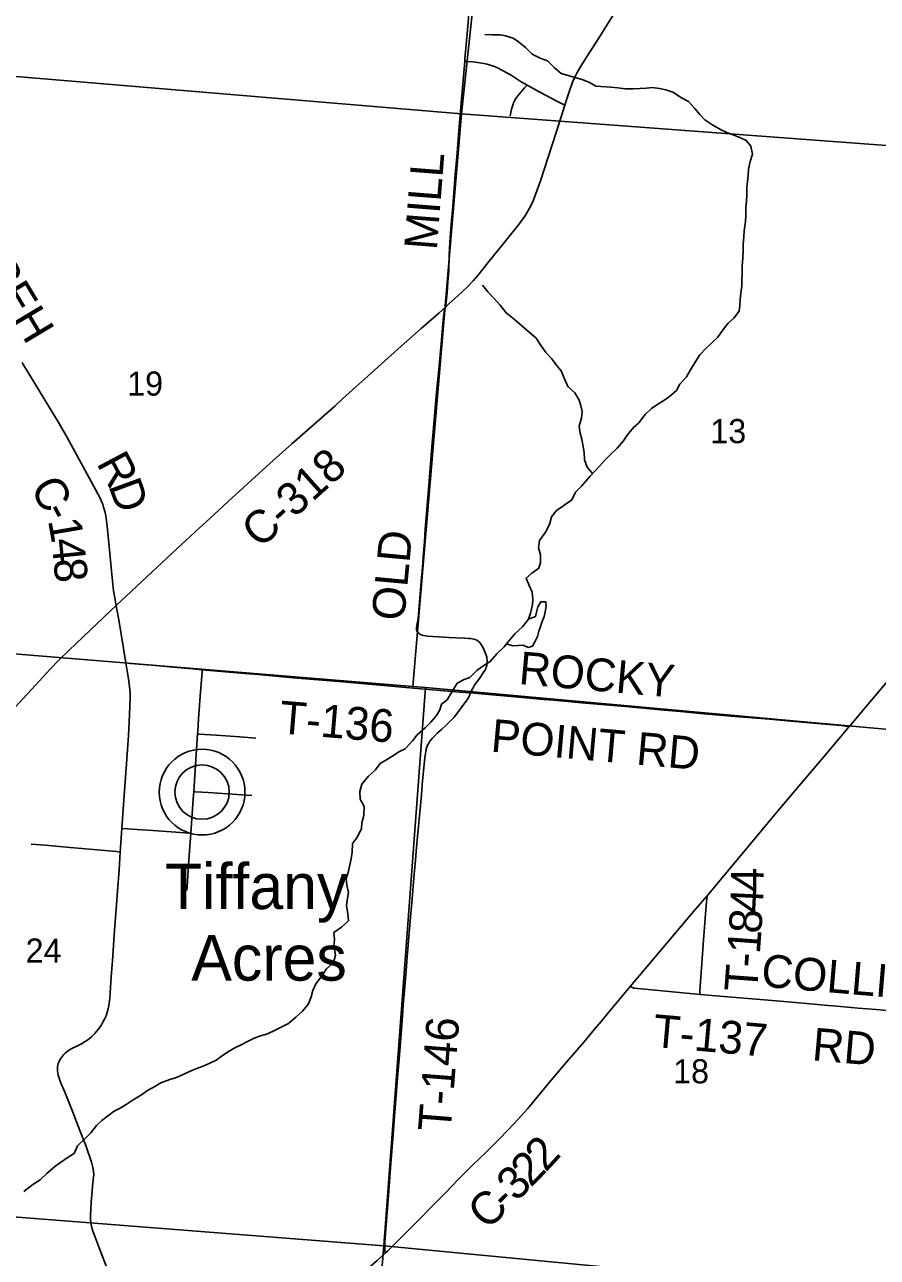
# Model space of a CAD drawing. Extents: x 0 to 1134, y 0 to 440.
# Drawn here: x 432.1 to 476.5, y 91.6 to 155.8 of the extents above; entities that cross this region are included whole.
import ezdxf

# ---------------------------------------------------------------- set-up
doc = ezdxf.new("R2010")
doc.units = 0
for name, color, linetype in [('GM_X_County_Road', 7, 'Continuous'), ('GM_X_County_Road_Text', 7, 'Continuous'), ('GM_X_Minor_Lake', 7, 'Continuous'), ('GM_X_Minor_River', 7, 'Continuous'), ('GM_X_Section', 7, 'Continuous'), ('GM_X_Section_Text', 7, 'Continuous'), ('GM_X_Township_Road', 7, 'Continuous'), ('GM_X_Township_Road_Text', 7, 'Continuous'), ('GM_X_Unincorporated', 7, 'Continuous'), ('GM_X_Unincorporated_Location', 7, 'Continuous'), ('GM_X_Unincorporated_Text', 7, 'Continuous')]:
    doc.layers.add(name, color=color, linetype=linetype)

msp = doc.modelspace()

# ---------------------------------------------------------------- linework, layer by layer
at = {"layer": 'GM_X_County_Road'}
for points in [[(460.184, 151.614), (460.254, 151.836), (460.459, 152.456), (460.588, 152.807), (460.702, 153.064), (460.831, 153.314), (461.021, 153.637), (461.468, 154.347), (461.971, 155.132), (462.669, 156.234), (463.463, 157.497), (464.508, 159.153), (464.86, 159.702), (465.223, 160.263)], [(453.963, 141.097), (454.127, 141.242), (454.819, 141.865), (455.152, 142.189), (455.405, 142.461), (455.645, 142.745), (456.169, 143.4), (456.993, 144.412), (457.694, 145.284), (457.976, 145.654), (458.134, 145.882), (458.279, 146.119), (458.408, 146.365), (458.524, 146.618), (458.661, 146.963), (458.909, 147.666), (459.318, 148.905), (459.748, 150.236), (460.184, 151.614)], [(436.818, 125.553), (437.622, 126.301), (439.992, 128.531), (440.458, 128.963), (441.141, 129.595), (441.691, 130.097), (442.653, 130.977), (443.858, 132.078), (444.999, 133.102), (445.97, 133.971), (446.944, 134.832), (448.197, 135.945), (448.611, 136.321), (449.303, 136.945), (449.924, 137.507), (451.664, 139.056), (452.708, 139.986), (453.616, 140.787), (453.963, 141.097)], [(436.818, 125.553), (436.765, 125.833), (436.743, 125.96), (436.714, 126.139), (436.69, 126.328), (436.549, 127.718), (436.441, 128.831), (436.356, 129.667), (436.292, 130.13), (436.239, 130.406), (436.167, 130.678), (436.119, 130.83), (436.074, 130.945), (436, 131.117), (435.874, 131.369), (435.516, 132.023), (435.204, 132.594), (434.265, 134.311), (433.85, 135.041), (433.566, 135.523), (433.077, 136.317), (432.592, 137.112), (431.962, 138.148), (431.92, 138.215)], [(474.982, 119.252), (475.874, 120.31), (477.076, 121.736), (478.456, 123.377), (479.485, 124.582), (480.449, 125.721), (481.294, 126.716), (482.442, 128.065), (483.054, 128.768), (483.37, 129.109), (483.54, 129.279)], [(430.92, 119.566), (432.622, 121.419), (433.379, 122.243), (433.831, 122.714), (434.366, 123.234), (435.448, 124.26), (436.53, 125.286), (436.818, 125.553)], [(437.332, 122.569), (436.953, 124.816), (436.855, 125.349), (436.818, 125.553)], [(437.119, 113.95), (437.192, 114.96), (437.347, 117.1), (437.455, 118.776), (437.513, 119.895), (437.547, 120.734), (437.542, 121.016), (437.501, 121.482), (437.451, 121.853), (437.332, 122.569)], [(467.586, 110.453), (468.195, 111.174), (470.528, 113.963), (471.486, 115.107), (473.652, 117.671), (474.913, 119.168), (474.982, 119.252)], [(437.036, 112.728), (437.084, 113.472), (437.119, 113.95)], [(436.4, 90.904), (435.935, 92.125), (435.673, 92.819), (435.608, 92.99), (435.553, 93.164), (435.532, 93.253), (435.511, 93.342), (435.495, 93.427), (435.481, 93.611), (435.482, 93.794), (435.521, 94.495), (435.564, 95.072), (435.586, 95.326), (435.648, 95.835), (435.65, 95.93), (435.636, 96.119), (435.607, 96.304), (435.541, 96.575), (435.456, 96.841), (435.332, 97.191), (435.234, 97.45), (434.937, 98.234), (434.533, 99.278), (434.14, 100.226), (433.928, 100.742), (433.848, 100.957), (433.801, 101.11), (433.779, 101.219), (433.761, 101.36), (433.761, 101.458), (433.768, 101.542), (433.783, 101.629), (433.808, 101.712), (433.841, 101.796), (433.873, 101.868), (433.924, 101.955), (433.975, 102.028), (434.033, 102.101), (434.102, 102.188), (434.171, 102.257), (434.247, 102.322), (434.338, 102.391), (434.472, 102.478), (434.588, 102.543), (434.773, 102.627), (435.016, 102.746), (435.212, 102.859), (435.35, 102.944), (435.42, 103.001), (435.559, 103.124), (435.691, 103.258), (435.874, 103.474), (436.037, 103.704), (436.133, 103.866), (436.218, 104.034), (436.291, 104.208), (436.352, 104.386), (436.4, 104.568), (436.452, 104.845), (436.483, 105.124), (436.568, 106.239), (436.63, 107.076), (436.734, 108.658), (436.821, 109.758), (436.89, 110.682), (436.976, 111.796), (437.036, 112.728)], [(463.589, 105.724), (464.64, 106.977), (466.992, 109.749), (467.586, 110.453)], [(450.828, 91.838), (450.967, 91.964), (451.303, 92.288), (452.35, 93.351), (453.478, 94.498), (453.989, 95.008), (454.631, 95.683), (454.958, 96.015), (455.358, 96.405), (456.077, 97.1), (456.724, 97.744), (457.242, 98.277), (457.751, 98.829), (458.246, 99.373), (459.477, 100.844), (460.257, 101.771), (461.168, 102.832), (461.725, 103.5), (462.069, 103.901), (462.546, 104.474), (463.502, 105.619), (463.589, 105.724)], [(440.787, 85.468), (440.894, 85.511), (441.585, 85.793), (442.013, 85.983), (442.347, 86.15), (442.837, 86.422), (443.402, 86.749), (444.525, 87.414), (445.409, 87.933), (446.06, 88.296), (446.637, 88.599), (447.05, 88.816), (447.374, 89.004), (447.687, 89.208), (447.991, 89.427), (448.386, 89.726), (448.885, 90.144), (449.263, 90.463), (449.502, 90.669), (449.716, 90.849), (450.416, 91.463), (450.828, 91.838)]]:
    msp.add_lwpolyline(points, dxfattribs=at)
at = {"layer": 'GM_X_Minor_Lake'}
for points in [[(457.135, 123.573), (457.473, 123.468), (457.746, 123.476), (458.007, 123.495), (458.266, 123.378), (458.493, 123.444), (458.633, 123.704), (458.761, 123.952), (458.832, 124.224), (458.914, 124.473), (459.008, 124.722), (459.102, 124.994), (459.162, 125.232), (459.211, 125.515), (459.191, 125.754), (458.93, 125.757), (458.768, 125.487), (458.697, 125.215), (458.649, 124.988), (458.296, 124.856)], [(458.296, 124.856), (457.973, 124.45), (457.572, 124.092), (457.135, 123.573)]]:
    msp.add_lwpolyline(points, dxfattribs=at)
at = {"layer": 'GM_X_Minor_River'}
for points in [[(461.802, 152.59), (461.465, 152.788), (461.091, 152.94), (460.693, 153.048), (460.398, 153.131), (459.989, 153.25), (459.628, 153.561), (459.279, 153.907), (458.894, 154.06), (458.475, 154.258), (458.137, 154.604), (457.776, 154.904), (457.482, 155.101), (457.096, 155.22), (456.812, 155.269), (456.402, 155.273), (456.014, 155.278)], [(461.494, 132.286), (461.986, 132.817), (462.261, 133.134), (462.546, 133.405), (462.912, 133.743), (463.233, 134.139), (463.428, 134.433), (463.749, 134.829), (464.034, 135.077), (464.355, 135.507), (464.687, 135.811), (464.972, 136.003), (465.337, 136.227), (465.633, 136.441), (465.999, 136.757), (466.171, 137.086), (466.515, 137.459), (466.722, 137.821), (466.963, 138.229), (467.216, 138.614), (467.536, 138.964), (467.822, 139.212), (468.142, 139.528), (468.417, 139.935), (468.692, 140.263), (468.977, 140.511), (469.264, 140.885), (469.3, 141.18), (469.314, 141.487), (469.35, 141.828), (469.398, 142.18), (469.401, 142.521), (469.415, 142.817), (469.418, 143.249), (469.443, 143.647), (469.469, 144.034), (469.472, 144.375), (469.497, 144.75), (469.522, 145.068), (469.583, 145.557), (469.608, 145.852), (469.611, 146.273), (469.636, 146.569), (469.661, 146.978), (469.664, 147.319), (469.689, 147.637), (469.725, 147.944), (469.739, 148.274), (469.833, 148.671), (469.949, 149.057), (469.873, 149.467), (469.625, 149.765), (469.331, 149.904), (469.026, 150.02), (468.619, 150.182), (468.313, 150.32), (467.884, 150.574), (467.477, 150.838), (467.218, 151.125), (466.948, 151.434), (466.622, 151.789), (466.249, 151.996), (465.797, 152.284), (465.446, 152.412), (465.106, 152.482), (464.721, 152.519), (464.425, 152.499), (464.108, 152.467), (463.733, 152.458), (463.324, 152.461), (462.939, 152.51), (462.576, 152.546), (461.802, 152.59)], [(461.625, 132.427), (461.343, 132.755), (461.211, 133.144), (461.193, 133.531), (461.14, 133.828), (461.065, 134.227), (460.978, 134.525), (460.925, 134.901), (461.056, 135.31), (461.083, 135.662), (461.007, 135.959), (460.919, 136.245), (460.707, 136.623), (460.335, 136.969), (460.158, 137.359), (459.981, 137.782), (459.734, 138.093), (459.51, 138.403), (459.184, 138.737), (458.915, 139.139), (458.68, 139.483), (457.936, 140.118), (457.564, 140.442), (457.123, 140.789), (456.821, 141.202), (456.483, 141.559), (456.168, 141.893), (455.899, 142.238)], [(459.749, 130.499), (460.137, 130.767), (460.538, 131.058), (460.736, 131.453), (461.057, 131.779), (461.494, 132.286)], [(438.146, 100.093), (438.455, 100.316), (438.832, 100.516), (439.152, 100.717), (439.607, 100.882), (439.914, 100.969), (440.302, 101.146), (440.633, 101.302), (440.975, 101.434), (441.351, 101.588), (441.704, 101.732), (442.024, 101.887), (442.413, 102.178), (442.756, 102.401), (443.041, 102.557), (443.36, 102.701), (443.657, 102.856), (443.977, 103.023), (444.284, 103.144), (444.694, 103.264), (445.093, 103.452), (445.447, 103.63), (445.789, 103.808), (446.179, 104.133), (446.523, 104.435), (446.834, 104.818), (446.974, 105.192), (447.058, 105.52), (447.221, 105.871), (447.509, 106.242), (447.763, 106.648), (448.142, 106.985), (448.237, 107.359), (448.152, 107.826), (448.19, 108.166), (448.161, 108.542), (448.561, 108.81), (448.917, 109.147), (448.876, 109.534), (448.813, 109.921), (448.851, 110.227), (448.924, 110.624), (448.826, 111), (448.797, 111.353), (448.891, 111.67), (448.987, 112.067), (449.059, 112.373), (449.108, 112.714), (449.125, 113.168), (449.39, 113.517), (449.6, 113.947), (449.603, 114.242), (449.722, 114.627), (449.739, 115.093), (449.517, 115.482), (449.51, 115.88), (449.606, 116.254), (449.939, 116.659), (450.329, 117.007), (450.56, 117.334), (450.857, 117.501), (451.177, 117.701), (451.577, 117.958), (451.862, 118.102), (452.264, 118.529), (452.495, 118.833), (452.908, 119.192), (453.206, 119.484), (453.494, 119.833), (453.667, 120.126), (453.762, 120.421), (454.048, 120.645), (454.28, 121.04), (454.569, 121.514), (454.934, 121.702), (455.23, 121.812), (455.598, 122.172), (455.907, 122.395), (456.295, 122.641), (456.64, 123.046), (457.019, 123.416), (457.135, 123.573), (457.572, 124.092), (457.973, 124.45), (458.296, 124.856), (458.401, 125.161), (458.497, 125.604), (458.513, 125.899), (458.472, 126.263), (458.317, 126.595), (458.163, 126.983), (458.461, 127.252), (458.827, 127.498), (458.922, 127.804), (458.915, 128.202), (458.818, 128.567), (458.868, 128.941), (459.179, 129.381), (459.377, 129.776), (459.495, 130.184), (459.749, 130.499)], [(432.017, 95.063), (432.476, 95.422), (432.864, 95.656), (433.208, 95.992), (433.632, 96.351), (433.918, 96.564), (434.319, 96.843), (434.627, 97.032), (434.813, 97.428), (435.215, 97.832), (435.502, 98.102), (435.79, 98.484), (436.077, 98.754), (436.432, 99.022), (436.718, 99.235), (437.026, 99.402), (437.346, 99.58), (437.712, 99.825), (438.146, 100.093)]]:
    msp.add_lwpolyline(points, dxfattribs=at)
at = {"layer": 'GM_X_Section'}
for points in [[(427.217, 183.893), (458.022, 181.403), (454.792, 151.155), (424.544, 153.681)], [(458.022, 181.403), (488.076, 178.987), (485.322, 148.876), (454.792, 151.155)], [(424.544, 153.681), (454.792, 151.155), (452.262, 121.34), (422.172, 123.805), (421.82, 123.821)], [(454.792, 151.155), (485.322, 148.876), (482.612, 118.597), (452.931, 121.284), (452.262, 121.34)], [(422.172, 123.805), (452.262, 121.34), (452.931, 121.284), (450.756, 92.234), (420.142, 94.628)], [(452.931, 121.284), (482.612, 118.597), (483.61, 118.491), (481.064, 89.331), (450.756, 92.234)], [(420.142, 94.628), (450.756, 92.234), (448.14, 61.283), (417.486, 63.962)], [(450.756, 92.234), (481.064, 89.331), (478.432, 58.899), (448.14, 61.283)]]:
    msp.add_lwpolyline(points, close=True, dxfattribs=at)
at = {"layer": 'GM_X_Township_Road'}
for points in [[(454.968, 153.901), (454.979, 154.026), (455.048, 154.768), (455.115, 155.51), (455.173, 156.16), (455.343, 158.015), (455.41, 158.757), (455.51, 159.871), (455.602, 160.892), (455.604, 160.913)], [(453.963, 141.097), (453.973, 141.131), (453.99, 141.221), (454.009, 141.35), (454.059, 141.836), (454.096, 142.404), (454.134, 142.979), (454.165, 143.816), (454.199, 144.464), (454.256, 145.392), (454.341, 146.325), (454.469, 147.991), (454.567, 149.104), (454.648, 150.048), (454.714, 150.898), (454.767, 151.519), (454.902, 153.097), (454.968, 153.901)], [(454.968, 153.901), (455.107, 153.886), (455.383, 153.859), (455.75, 153.812), (455.965, 153.774), (456.144, 153.733), (456.289, 153.691), (456.463, 153.631), (456.633, 153.559), (456.965, 153.397), (457.378, 153.162), (457.603, 153.021), (457.911, 152.829), (458.211, 152.653)], [(458.211, 152.653), (458.083, 152.505), (457.727, 152.094), (457.623, 151.946), (457.58, 151.873), (457.513, 151.733), (457.484, 151.658), (457.433, 151.495), (457.41, 151.407), (457.372, 151.23), (457.338, 151.054)], [(458.211, 152.653), (458.309, 152.596), (458.404, 152.543), (458.879, 152.29), (459.806, 151.791), (460.045, 151.675), (460.149, 151.63), (460.184, 151.614)], [(455.268, 121.006), (455.299, 121.083), (455.344, 121.174), (455.402, 121.274), (455.485, 121.41), (455.618, 121.601), (455.734, 121.767), (455.937, 122.057), (456.008, 122.174), (456.061, 122.273), (456.09, 122.351), (456.111, 122.426), (456.128, 122.513), (456.132, 122.617), (456.132, 122.704), (456.123, 122.807), (456.111, 122.875), (456.079, 122.978), (456.033, 123.108), (455.966, 123.264), (455.908, 123.388), (455.843, 123.504), (455.788, 123.583), (455.73, 123.649), (455.668, 123.703), (455.591, 123.751), (455.515, 123.783), (455.437, 123.805), (455.35, 123.825), (455.265, 123.837), (455.168, 123.848), (454.953, 123.86), (454.149, 123.893), (453.03, 123.972), (452.931, 123.981), (452.828, 123.997), (452.751, 124.018), (452.695, 124.041), (452.631, 124.074), (452.588, 124.104), (452.548, 124.14), (452.51, 124.182), (452.488, 124.215), (452.467, 124.258), (452.456, 124.297), (452.45, 124.352), (452.455, 124.407), (452.474, 124.504), (452.5, 124.647), (452.521, 124.785), (452.553, 125.054), (452.579, 125.34), (452.645, 126.153), (452.72, 127.023), (452.762, 127.521), (452.825, 128.325), (452.872, 128.88), (452.915, 129.536), (452.994, 130.556), (453.118, 132.04), (453.247, 133.615), (453.433, 135.841), (453.504, 136.654), (453.632, 138.017), (453.736, 139.174), (453.835, 140.208), (453.867, 140.58), (453.903, 140.859), (453.922, 140.951), (453.963, 141.097)], [(437.332, 122.569), (437.571, 122.549), (438.867, 122.442), (439.792, 122.355), (440.807, 122.26), (441.304, 122.215)], [(441.06, 118.876), (441.069, 119.012), (441.114, 119.667), (441.212, 121.063), (441.294, 122.086), (441.304, 122.215)], [(441.304, 122.215), (443.304, 122.039), (444.222, 121.961), (444.585, 121.931), (446.038, 121.804), (448.627, 121.586), (452.679, 121.231), (454.717, 121.05), (455.268, 121.006)], [(450.828, 91.838), (450.821, 91.915), (450.807, 92.054), (450.807, 92.233), (450.817, 92.439), (451, 94.855), (451.09, 96.062), (451.169, 97.178), (451.237, 98.014), (451.291, 98.757), (451.398, 100.063), (451.49, 101.174), (451.557, 101.94), (451.679, 103.485), (451.725, 104.19), (451.771, 104.77), (451.821, 105.334), (451.87, 105.935), (451.916, 106.536), (451.975, 107.296), (452.007, 107.664), (452.044, 108.12), (452.098, 108.737), (452.144, 109.338), (452.2, 109.894), (452.256, 110.503), (452.326, 111.378), (452.376, 111.934), (452.405, 112.303), (452.442, 112.771), (452.509, 113.53), (452.629, 114.79), (452.712, 115.702), (452.749, 116.241), (452.816, 116.943), (452.886, 117.642), (452.94, 117.96), (452.986, 118.143), (453.017, 118.232), (453.054, 118.32), (453.097, 118.397), (453.16, 118.492), (453.28, 118.633), (453.392, 118.765), (453.541, 118.907), (453.781, 119.126), (454.005, 119.333), (454.229, 119.553), (454.411, 119.756), (454.598, 119.976), (454.826, 120.279), (455.046, 120.585), (455.178, 120.793), (455.236, 120.93), (455.268, 121.006)], [(455.268, 121.006), (455.457, 120.991), (458.143, 120.762), (459.069, 120.67), (459.608, 120.625), (461.053, 120.5), (463.334, 120.296), (464.627, 120.178), (465.372, 120.113), (466.206, 120.035), (467.411, 119.926), (469.266, 119.768), (470.844, 119.641), (471.948, 119.544), (473.52, 119.402), (474.353, 119.33), (474.59, 119.308), (474.885, 119.266), (474.982, 119.252)], [(440.862, 115.872), (440.994, 117.804), (441.06, 118.876)], [(441.06, 118.876), (441.134, 118.871), (442.033, 118.812), (443.253, 118.725), (444.098, 118.659)], [(440.708, 113.707), (440.837, 115.478), (440.862, 115.872)], [(440.862, 115.872), (440.947, 115.867), (441.619, 115.824), (443.122, 115.723), (443.89, 115.671)], [(437.119, 113.95), (437.176, 113.946), (437.897, 113.897), (438.724, 113.845), (440.641, 113.712), (440.708, 113.707)], [(440.499, 110.719), (440.518, 110.916), (440.611, 112.313), (440.675, 113.244), (440.708, 113.707)], [(432.39, 113.138), (433.12, 113.076), (434.233, 112.982), (435.624, 112.859), (436.829, 112.747), (437.036, 112.728)], [(467.229, 105.316), (467.218, 105.357), (467.21, 105.41), (467.207, 105.46), (467.223, 105.739), (467.308, 106.93), (467.397, 108.16), (467.452, 108.813), (467.545, 109.95), (467.573, 110.29), (467.586, 110.453)], [(463.589, 105.724), (463.654, 105.692), (463.696, 105.671), (463.736, 105.654), (463.78, 105.64), (463.813, 105.634), (467.229, 105.316)], [(467.229, 105.316), (468.049, 105.242), (471.389, 104.966), (472.961, 104.829), (473.885, 104.744), (474.162, 104.717), (474.347, 104.7), (475.087, 104.635), (475.457, 104.605), (476.382, 104.527), (477.492, 104.432), (477.77, 104.408), (478.516, 104.346)]]:
    msp.add_lwpolyline(points, dxfattribs=at)
at = {"layer": 'GM_X_Unincorporated'}
for radius in [2.232, 1.415]:
    msp.add_circle((441.293, 115.846), radius, dxfattribs=at)
at = {"layer": 'GM_X_Unincorporated_Location'}
msp.add_line((441.293, 115.846), (441.293, 115.846), dxfattribs=at)

# ---------------------------------------------------------------- texts
at = {"layer": 'GM_X_County_Road_Text'}
for s, height, rotation, p in [('TECUMSEH', 1.7045, 300.9211, (425.641, 150.04)), ('R', 1.705, 297.96069, (435.773, 132.975)), ('C-318', 1.7045, 41.90566, (444.309, 128.48)), ('C', 1.705, 298.25318, (432.32, 131.712)), ('D', 1.705, 290.24609, (436.405, 131.794)), ('-', 1.705, 298.27603, (432.984, 130.478)), ('1', 1.705, 279.76818, (433.268, 129.998)), ('4', 1.705, 275.81236, (433.442, 128.995)), ('8', 1.705, 275.63448, (433.548, 127.951)), ('2', 1.705, 47.17086, (459.187, 96.026)), ('2', 1.705, 45.50877, (458.413, 95.238)), ('3', 1.705, 44.93099, (457.657, 94.483)), ('C', 1.705, 44.71436, (456.16, 93)), ('-', 1.705, 44.76302, (457.156, 93.986))]:
    msp.add_text(s, height=height, rotation=rotation, dxfattribs=at).set_placement(p)
at = {"layer": 'GM_X_Section_Text'}
for s, p in [('19', (437.394, 136.486)), ('13', (467.756, 134.011)), ('24', (432.107, 106.97)), ('18', (465.819, 100.686))]:
    msp.add_text(s, height=1.2557, rotation=0.00001, dxfattribs=at).set_placement(p)
at = {"layer": 'GM_X_Township_Road_Text'}
for s, height, rotation, p in [('MILL', 1.7045, 85.51516, (453.513, 144.033)), ('OLD', 1.7045, 84.74642, (451.814, 124.726)), ('ROCKY', 1.7045, 354.94486, (457.746, 121.477)), ('T-136', 1.7045, 355.23654, (445.272, 118.912)), ('POINT RD', 1.7045, 354.9167, (456.29, 117.96)), ('4', 1.705, 89.37937, (470.529, 110.643)), ('4', 1.705, 87.16969, (470.475, 109.523)), ('8', 1.705, 86.42243, (470.408, 108.451)), ('1', 1.705, 85.92407, (470.332, 107.387)), ('-', 1.705, 85.75991, (470.28, 106.684)), ('COLLIER', 1.7045, 355.12854, (470.365, 105.727)), ('T', 1.705, 85.73178, (470.185, 105.412)), ('T-146', 1.7045, 85.51551, (454.231, 98.132)), ('T-137', 1.7045, 354.95906, (464.721, 102.59)), ('RD', 1.7045, 355.07931, (473.016, 101.891))]:
    msp.add_text(s, height=height, rotation=rotation, dxfattribs=at).set_placement(p)
at = {"layer": 'GM_X_Unincorporated_Text'}
for s, p in [('Tiffany', (439.356, 109.758)), ('Acres', (440.731, 106.033))]:
    msp.add_text(s, height=2.3693, rotation=0.00001, dxfattribs=at).set_placement(p)

doc.saveas('drawing.dxf')
